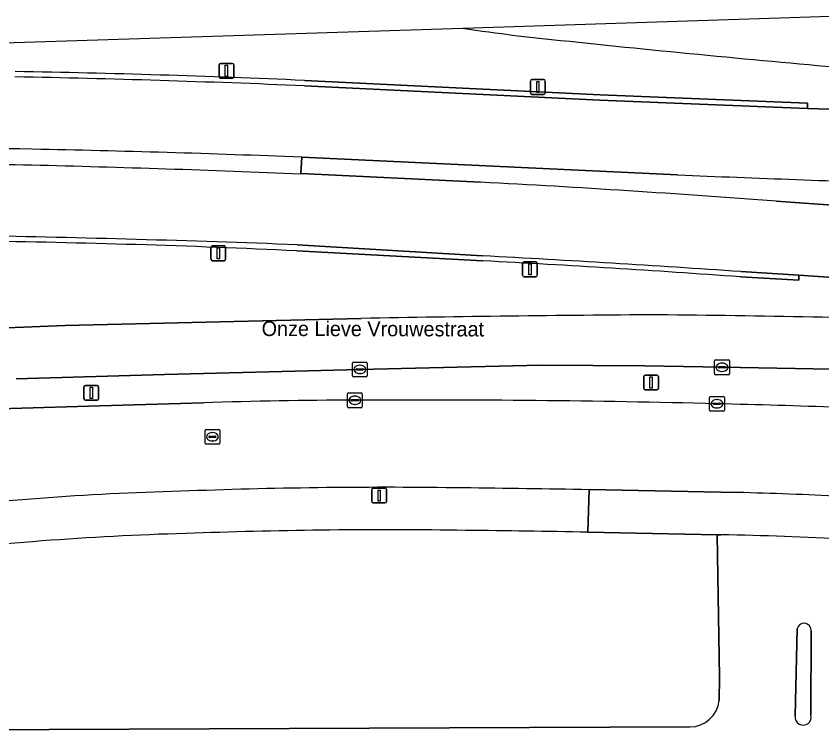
# Model space of a CAD drawing. Extents: x 161241 to 161758, y 384138 to 384885.
# Drawn here: x 161377.2 to 161431.6, y 384836.7 to 384885 of the extents above; entities that cross this region are included whole.
import ezdxf

# ---------------------------------------------------------------- set-up
doc = ezdxf.new("R2010")
doc.units = 0
for name, color, linetype in [('IMGEO_Berm_gesloten', 7, 'Continuous'), ('IMGEO_Berm_groen', 7, 'Continuous'), ('IMGEO_Erf', 7, 'Continuous'), ('IMGEO_Kolk', 7, 'Continuous'), ('IMGEO_Lichtmast', 7, 'Continuous'), ('IMGEO_Muur', 7, 'Continuous'), ('IMGEO_Openbare_ruimte_label', 7, 'Continuous'), ('IMGEO_Rijbaan_lokaal_open', 7, 'Continuous'), ('IMGEO_Rijbaan_regionaal_gesloten', 7, 'Continuous'), ('IMGEO_Rioolput', 7, 'Continuous'), ('IMGEO_Verkeerseiland_open', 7, 'Continuous'), ('IMGEO_Voetpad_open', 7, 'Continuous')]:
    doc.layers.add(name, color=color, linetype=linetype)

msp = doc.modelspace()

# ---------------------------------------------------------------- linework, layer by layer
at = {"layer": 'IMGEO_Berm_gesloten'}
for points in [[(161396.376, 384874.375), (161396.378, 384874.413), (161396.448, 384875.513)], [(161421.817, 384874.322), (161396.448, 384875.513), (161396.378, 384874.413), (161408.521, 384873.825)], [(161428.475, 384872.536), (161434.47, 384872.112), (161468.458, 384869.592), (161483.247, 384868.441), (161483.325, 384873.239)]]:
    msp.add_lwpolyline(points, dxfattribs=at)
for centre, radius, start, end in [((161364.076, 384169.149), 707.051, 88.850593, 89.95007), ((161360.34, 383972.576), 903.658, 87.71, 88.863795), ((161364.659, 384191.885), 683.222, 88.863699, 90.344595), ((161351.836, 383797.467), 1077.829, 87.63163, 88.597948), ((161366.737, 384071.908), 803.005, 85.590531, 87.017288), ((161491.73, 386549.721), 1676.857, 267.610477, 268.158438)]:
    msp.add_arc(centre, radius, start, end, dxfattribs=at)
at = {"layer": 'IMGEO_Berm_groen'}
for points in [[(161407.315, 384884.216), (161352.375, 384882.439), (161336.645, 384880.9)], [(161396.622, 384880.697), (161416.599, 384879.724), (161430.582, 384879.17), (161430.576, 384878.809), (161447.842, 384878.263), (161450.063, 384878.208)], [(161408.674, 384868.514), (161396.106, 384869.189)], [(161443.875, 384866.611), (161430.006, 384867.558), (161429.986, 384867.212), (161426.061, 384867.434)], [(161371.481, 384863.79), (161380.485, 384864.14), (161400.465, 384864.626)], [(161467.892, 384860.1), (161465.688, 384860.125), (161444.26, 384860.941), (161442.031, 384861.03), (161424.813, 384861.329), (161419.609, 384861.421), (161412.583, 384861.466), (161400.37, 384861.185), (161387.181, 384860.85), (161377.167, 384860.545)], [(161364.843, 384858.4), (161364.945, 384858.4), (161367.605, 384858.404), (161368.837, 384858.406), (161375.071, 384858.518), (161376.817, 384858.54), (161382.819, 384858.727), (161389.811, 384858.92)]]:
    msp.add_lwpolyline(points, dxfattribs=at)
for centre, radius, start, end in [((161485.028, 385441.523), 562.698, 262.06157, 262.4217), ((161522.97, 385913.464), 1035.815, 263.784203, 264.88777), ((161485.876, 385451.672), 572.569, 264.46728, 265.37126), ((161364.968, 384168.913), 712.488, 87.453653, 89.02337), ((161366.124, 384239.814), 630.088, 87.272613, 89.244774), ((161366.347, 384046.597), 823.007, 85.839219, 87.052017), ((161428.458, 383401.66), 1463.234, 90.312717, 91.096195), ((161406.32, 383510.609), 1354.337, 88.514869, 89.401281), ((161399.283, 384612.69), 246.412, 89.82618, 92.20307), ((161404.857, 384090.179), 768.938, 88.538497, 90.359605), ((161409.91, 384242.247), 616.79, 87.883287, 88.647413)]:
    msp.add_arc(centre, radius, start, end, dxfattribs=at)
at = {"layer": 'IMGEO_Erf'}
for points in [[(161424.486, 384850.026), (161415.756, 384850.198)], [(161424.63, 384838.837), (161424.652, 384840.397), (161424.486, 384850.026)], [(161343.397, 384836.71), (161346.934, 384836.734), (161422.646, 384837.044)]]:
    msp.add_lwpolyline(points, dxfattribs=at)
for centre, radius, start, end in [((161394.536, 384645.004), 205.193, 91.49034, 96.91223), ((161402.135, 384485.386), 364.971, 89.15875, 92.03128), ((161386.834, 383143.384), 1707.059, 89.029208, 89.306544), ((161422.624, 384839.063), 2.019, 270.6375, 353.5726)]:
    msp.add_arc(centre, radius, start, end, dxfattribs=at)
at = {"layer": 'IMGEO_Kolk'}
for p, q in [((161399.869, 384860.759), (161399.869, 384861.611)), ((161399.944, 384861.685), (161400.796, 384861.685)), ((161400.357, 384861.465), (161400.382, 384861.465)), ((161400.87, 384861.611), (161400.87, 384860.759)), ((161424.312, 384860.903), (161424.312, 384861.755)), ((161424.387, 384861.829), (161425.239, 384861.829)), ((161424.571, 384861.323), (161424.571, 384861.335)), ((161424.614, 384861.372), (161425.012, 384861.372)), ((161424.8, 384861.609), (161424.825, 384861.609)), ((161425.055, 384861.335), (161425.055, 384861.323)), ((161425.313, 384861.755), (161425.313, 384860.903)), ((161400.128, 384861.179), (161400.128, 384861.191)), ((161400.566, 384861.142), (161400.168, 384861.142)), ((161400.171, 384861.228), (161400.569, 384861.228)), ((161400.38, 384860.905), (161400.355, 384860.905)), ((161400.612, 384861.191), (161400.612, 384861.179)), ((161425.239, 384860.829), (161424.387, 384860.829)), ((161425.009, 384861.286), (161424.611, 384861.286)), ((161424.823, 384861.049), (161424.798, 384861.049)), ((161400.796, 384860.685), (161399.944, 384860.685)), ((161399.53, 384858.675), (161399.53, 384859.527)), ((161399.605, 384859.601), (161400.457, 384859.601)), ((161399.832, 384859.144), (161400.23, 384859.144)), ((161400.018, 384859.381), (161400.043, 384859.381)), ((161400.531, 384859.527), (161400.531, 384858.675)), ((161423.968, 384858.44), (161423.968, 384859.292)), ((161424.043, 384859.366), (161424.895, 384859.366)), ((161424.456, 384859.146), (161424.481, 384859.146)), ((161424.969, 384859.292), (161424.969, 384858.44)), ((161400.457, 384858.601), (161399.605, 384858.601)), ((161399.789, 384859.095), (161399.789, 384859.107)), ((161400.227, 384859.058), (161399.829, 384859.058)), ((161400.041, 384858.821), (161400.016, 384858.821)), ((161400.273, 384859.107), (161400.273, 384859.095)), ((161424.227, 384858.86), (161424.227, 384858.872)), ((161424.665, 384858.823), (161424.267, 384858.823)), ((161424.27, 384858.909), (161424.668, 384858.909)), ((161424.479, 384858.586), (161424.454, 384858.586)), ((161424.711, 384858.872), (161424.711, 384858.86)), ((161424.895, 384858.366), (161424.043, 384858.366))]:
    msp.add_line(p, q, dxfattribs=at)
for points in [[(161399.869, 384860.759), (161399.869, 384861.611)], [(161399.944, 384861.685), (161400.796, 384861.685)], [(161400.87, 384861.611), (161400.87, 384860.759)], [(161424.312, 384860.903), (161424.312, 384861.755)], [(161424.387, 384861.829), (161425.239, 384861.829)], [(161425.313, 384861.755), (161425.313, 384860.903)], [(161425.239, 384860.829), (161424.387, 384860.829)], [(161400.796, 384860.685), (161399.944, 384860.685)], [(161399.53, 384858.675), (161399.53, 384859.527)], [(161399.605, 384859.601), (161400.457, 384859.601)], [(161400.531, 384859.527), (161400.531, 384858.675)], [(161423.968, 384858.44), (161423.968, 384859.292)], [(161424.043, 384859.366), (161424.895, 384859.366)], [(161424.969, 384859.292), (161424.969, 384858.44)], [(161400.457, 384858.601), (161399.605, 384858.601)], [(161424.895, 384858.366), (161424.043, 384858.366)]]:
    msp.add_lwpolyline(points, dxfattribs=at)
for centre, radius, start, end in [((161399.946, 384861.609), 0.0765, 91.552, 178.448), ((161399.946, 384861.609), 0.0765, 91.552, 178.448), ((161400.794, 384861.609), 0.0765, 1.552, 88.448), ((161400.794, 384861.609), 0.0765, 1.552, 88.448), ((161424.389, 384861.753), 0.0765, 91.552, 178.448), ((161424.389, 384861.753), 0.0765, 91.552, 178.448), ((161424.611, 384861.332), 0.0403, 85.8775, 175.7526), ((161424.608, 384861.322), 0.0366, 178.938, 274.7102), ((161425.012, 384861.329), 0.043, 264.8664, 352.4533), ((161425.016, 384861.334), 0.0386, 1.7309, 96.639), ((161425.237, 384861.753), 0.0765, 1.552, 88.448), ((161425.237, 384861.753), 0.0765, 1.552, 88.448), ((161399.946, 384860.761), 0.0765, 181.552, 268.448), ((161399.946, 384860.761), 0.0765, 181.552, 268.448), ((161400.168, 384861.188), 0.0403, 85.8775, 175.7526), ((161400.165, 384861.178), 0.0366, 178.938, 274.7102), ((161400.569, 384861.185), 0.043, 264.8664, 352.4533), ((161400.573, 384861.19), 0.0386, 1.7309, 96.639), ((161400.794, 384860.761), 0.0765, 271.552, 358.448), ((161400.794, 384860.761), 0.0765, 271.552, 358.448), ((161424.389, 384860.905), 0.0765, 181.552, 268.448), ((161424.389, 384860.905), 0.0765, 181.552, 268.448), ((161425.237, 384860.905), 0.0765, 271.552, 358.448), ((161425.237, 384860.905), 0.0765, 271.552, 358.448), ((161399.607, 384859.525), 0.0765, 91.552, 178.448), ((161399.607, 384859.525), 0.0765, 91.552, 178.448), ((161399.829, 384859.104), 0.0403, 85.8775, 175.7526), ((161400.234, 384859.106), 0.0386, 1.7309, 96.639), ((161400.455, 384859.525), 0.0765, 1.552, 88.448), ((161400.455, 384859.525), 0.0765, 1.552, 88.448), ((161424.045, 384859.29), 0.0765, 91.552, 178.448), ((161424.045, 384859.29), 0.0765, 91.552, 178.448), ((161424.893, 384859.29), 0.0765, 1.552, 88.448), ((161424.893, 384859.29), 0.0765, 1.552, 88.448), ((161399.607, 384858.677), 0.0765, 181.552, 268.448), ((161399.607, 384858.677), 0.0765, 181.552, 268.448), ((161399.826, 384859.094), 0.0366, 178.938, 274.7102), ((161400.23, 384859.101), 0.043, 264.8664, 352.4533), ((161400.455, 384858.677), 0.0765, 271.552, 358.448), ((161400.455, 384858.677), 0.0765, 271.552, 358.448), ((161424.267, 384858.869), 0.0403, 85.8775, 175.7526), ((161424.264, 384858.859), 0.0366, 178.938, 274.7102), ((161424.668, 384858.866), 0.043, 264.8664, 352.4533), ((161424.672, 384858.871), 0.0386, 1.7309, 96.639), ((161424.045, 384858.442), 0.0765, 181.552, 268.448), ((161424.045, 384858.442), 0.0765, 181.552, 268.448), ((161424.893, 384858.442), 0.0765, 271.552, 358.448), ((161424.893, 384858.442), 0.0765, 271.552, 358.448)]:
    msp.add_arc(centre, radius, start, end, dxfattribs=at)
for centre, major_axis, ratio, start_param, end_param in [((161400.356, 384861.185), (-0.387, 0.002), 0.722429, 4.712389, 7.853982), ((161400.381, 384861.185), (-0.39, 0.002), 0.717154, 1.570796, 4.712389), ((161424.799, 384861.329), (-0.387, 0.002), 0.722429, 4.712389, 7.853982), ((161424.824, 384861.329), (-0.39, 0.002), 0.717154, 1.570796, 4.712389), ((161400.017, 384859.101), (-0.387, 0.002), 0.722429, 4.712389, 7.853982), ((161400.042, 384859.101), (-0.39, 0.002), 0.717154, 1.570796, 4.712389), ((161424.455, 384858.866), (-0.387, 0.002), 0.722429, 4.712389, 7.853982), ((161424.48, 384858.866), (-0.39, 0.002), 0.717154, 1.570796, 4.712389)]:
    msp.add_ellipse(centre, major_axis=major_axis, ratio=ratio, start_param=start_param, end_param=end_param, dxfattribs=at)
at = {"layer": 'IMGEO_Lichtmast'}
for p, q in [((161390.868, 384880.945), (161390.868, 384881.745)), ((161390.868, 384881.745), (161390.868, 384880.945)), ((161390.968, 384881.845), (161391.758, 384881.845)), ((161391.758, 384881.845), (161390.968, 384881.845)), ((161391.858, 384881.745), (161391.858, 384880.945)), ((161391.858, 384880.945), (161391.858, 384881.745)), ((161391.758, 384880.845), (161390.968, 384880.845)), ((161390.968, 384880.845), (161391.758, 384880.845)), ((161411.882, 384879.86), (161411.882, 384880.66)), ((161411.882, 384880.66), (161411.882, 384879.86)), ((161411.982, 384880.76), (161412.772, 384880.76)), ((161412.772, 384880.76), (161411.982, 384880.76)), ((161412.872, 384880.66), (161412.872, 384879.86)), ((161412.872, 384879.86), (161412.872, 384880.66)), ((161412.772, 384879.76), (161411.982, 384879.76)), ((161411.982, 384879.76), (161412.772, 384879.76)), ((161390.415, 384869.524), (161391.205, 384869.524)), ((161391.205, 384869.524), (161390.415, 384869.524)), ((161390.315, 384868.624), (161390.315, 384869.424)), ((161390.315, 384869.424), (161390.315, 384868.624)), ((161391.305, 384869.424), (161391.305, 384868.624)), ((161391.305, 384868.624), (161391.305, 384869.424)), ((161391.205, 384868.524), (161390.415, 384868.524)), ((161390.415, 384868.524), (161391.205, 384868.524)), ((161411.451, 384868.44), (161412.241, 384868.44)), ((161412.241, 384868.44), (161411.451, 384868.44)), ((161411.351, 384867.54), (161411.351, 384868.34)), ((161411.351, 384868.34), (161411.351, 384867.54)), ((161412.341, 384868.34), (161412.341, 384867.54)), ((161412.341, 384867.54), (161412.341, 384868.34)), ((161412.241, 384867.44), (161411.451, 384867.44)), ((161411.451, 384867.44), (161412.241, 384867.44)), ((161419.627, 384860.801), (161420.417, 384860.801)), ((161420.417, 384860.801), (161419.627, 384860.801)), ((161419.527, 384859.901), (161419.527, 384860.701)), ((161419.527, 384860.701), (161419.527, 384859.901)), ((161420.517, 384860.701), (161420.517, 384859.901)), ((161420.517, 384859.901), (161420.517, 384860.701)), ((161381.743, 384859.203), (161381.743, 384860.003)), ((161381.743, 384860.003), (161381.743, 384859.203)), ((161381.843, 384860.103), (161382.633, 384860.103)), ((161382.633, 384860.103), (161381.843, 384860.103)), ((161382.733, 384860.003), (161382.733, 384859.203)), ((161382.733, 384859.203), (161382.733, 384860.003)), ((161420.417, 384859.801), (161419.627, 384859.801)), ((161419.627, 384859.801), (161420.417, 384859.801)), ((161382.633, 384859.103), (161381.843, 384859.103)), ((161381.843, 384859.103), (161382.633, 384859.103)), ((161401.273, 384853.167), (161402.063, 384853.167)), ((161402.063, 384853.167), (161401.273, 384853.167)), ((161401.173, 384852.267), (161401.173, 384853.067)), ((161401.173, 384853.067), (161401.173, 384852.267)), ((161402.163, 384853.067), (161402.163, 384852.267)), ((161402.163, 384852.267), (161402.163, 384853.067)), ((161402.063, 384852.167), (161401.273, 384852.167)), ((161401.273, 384852.167), (161402.063, 384852.167))]:
    msp.add_line(p, q, dxfattribs=at)
for points in [[(161391.288, 384881.72), (161391.438, 384881.72), (161391.438, 384880.97), (161391.288, 384880.97), (161391.288, 384881.72)], [(161412.302, 384880.635), (161412.452, 384880.635), (161412.452, 384879.885), (161412.302, 384879.885), (161412.302, 384880.635)], [(161390.735, 384869.399), (161390.885, 384869.399), (161390.885, 384868.649), (161390.735, 384868.649), (161390.735, 384869.399)], [(161411.771, 384868.315), (161411.921, 384868.315), (161411.921, 384867.565), (161411.771, 384867.565), (161411.771, 384868.315)], [(161419.947, 384860.676), (161420.097, 384860.676), (161420.097, 384859.926), (161419.947, 384859.926), (161419.947, 384860.676)], [(161382.163, 384859.978), (161382.313, 384859.978), (161382.313, 384859.228), (161382.163, 384859.228), (161382.163, 384859.978)], [(161401.593, 384853.042), (161401.743, 384853.042), (161401.743, 384852.292), (161401.593, 384852.292), (161401.593, 384853.042)]]:
    msp.add_lwpolyline(points, dxfattribs=at)
for centre, start, end in [((161390.968, 384881.745), 90, 180), ((161390.968, 384881.745), 90, 180), ((161391.758, 384881.745), 0, 90), ((161391.758, 384881.745), 360, 90), ((161390.968, 384880.945), 180, 270), ((161390.968, 384880.945), 180, 270), ((161391.758, 384880.945), 270, 0), ((161391.758, 384880.945), 270, 0), ((161411.982, 384880.66), 90, 180), ((161411.982, 384880.66), 90, 180), ((161412.772, 384880.66), 0, 90), ((161412.772, 384880.66), 360, 90), ((161411.982, 384879.86), 180, 270), ((161411.982, 384879.86), 180, 270), ((161412.772, 384879.86), 270, 0), ((161412.772, 384879.86), 270, 0), ((161390.415, 384869.424), 90, 180), ((161390.415, 384869.424), 90, 180), ((161391.205, 384869.424), 0, 90), ((161391.205, 384869.424), 360, 90), ((161390.415, 384868.624), 180, 270), ((161390.415, 384868.624), 180, 270), ((161391.205, 384868.624), 270, 0), ((161391.205, 384868.624), 270, 0), ((161411.451, 384868.34), 90, 180), ((161411.451, 384868.34), 90, 180), ((161412.241, 384868.34), 0, 90), ((161412.241, 384868.34), 360, 90), ((161411.451, 384867.54), 180, 270), ((161411.451, 384867.54), 180, 270), ((161412.241, 384867.54), 270, 0), ((161412.241, 384867.54), 270, 0), ((161419.627, 384860.701), 90, 180), ((161419.627, 384860.701), 90, 180), ((161420.417, 384860.701), 0, 90), ((161420.417, 384860.701), 360, 90), ((161381.843, 384860.003), 90, 180), ((161381.843, 384860.003), 90, 180), ((161382.633, 384860.003), 0, 90), ((161382.633, 384860.003), 360, 90), ((161419.627, 384859.901), 180, 270), ((161419.627, 384859.901), 180, 270), ((161420.417, 384859.901), 270, 0), ((161420.417, 384859.901), 270, 0), ((161381.843, 384859.203), 180, 270), ((161381.843, 384859.203), 180, 270), ((161382.633, 384859.203), 270, 0), ((161382.633, 384859.203), 270, 0), ((161401.273, 384853.067), 90, 180), ((161401.273, 384853.067), 90, 180), ((161402.063, 384853.067), 0, 90), ((161402.063, 384853.067), 360, 90), ((161401.273, 384852.267), 180, 270), ((161401.273, 384852.267), 180, 270), ((161402.063, 384852.267), 270, 0), ((161402.063, 384852.267), 270, 0)]:
    msp.add_arc(centre, 0.1, start, end, dxfattribs=at)
at = {"layer": 'IMGEO_Muur'}
for points in [[(161396.624, 384880.335), (161416.576, 384879.372), (161430.576, 384878.809), (161430.582, 384879.17), (161416.599, 384879.724), (161396.622, 384880.697)], [(161408.651, 384868.856), (161396.128, 384869.603)], [(161396.106, 384869.189), (161408.674, 384868.514)], [(161426.061, 384867.434), (161429.986, 384867.212), (161430.006, 384867.558)], [(161430.006, 384867.558), (161426.089, 384867.788)]]:
    msp.add_lwpolyline(points, dxfattribs=at)
for centre, radius, start, end in [((161360.347, 384018.847), 862.252, 87.5887, 88.887689), ((161364.968, 384168.913), 712.488, 87.453653, 89.02337), ((161353.792, 383752.535), 1117.87, 87.82956, 88.940907), ((161366.124, 384239.814), 630.088, 87.272613, 89.244774), ((161345.268, 383691.063), 1179.497, 86.07093, 86.919602), ((161366.347, 384046.597), 823.007, 85.839219, 87.052017)]:
    msp.add_arc(centre, radius, start, end, dxfattribs=at)
at = {"layer": 'IMGEO_Rijbaan_lokaal_open'}
for points in [[(161389.811, 384858.92), (161382.819, 384858.727), (161376.817, 384858.54), (161375.071, 384858.518), (161368.837, 384858.406), (161367.605, 384858.404), (161367.427, 384854.819), (161367.483, 384854.816)], [(161415.851, 384853.066), (161425.84, 384852.876)], [(161424.74, 384850.021), (161424.486, 384850.026), (161424.652, 384840.397), (161424.63, 384838.837)], [(161429.756, 384837.785), (161429.876, 384843.664)], [(161430.832, 384843.545), (161430.808, 384837.857)], [(161422.646, 384837.044), (161346.934, 384836.734), (161343.397, 384836.71)]]:
    msp.add_lwpolyline(points, dxfattribs=at)
for centre, radius, start, end in [((161399.283, 384612.69), 246.412, 89.82618, 92.20307), ((161404.857, 384090.179), 768.938, 88.538497, 90.359605), ((161409.91, 384242.247), 616.79, 87.883287, 88.647413), ((161402.103, 384494.168), 359.056, 89.16361, 92.11351), ((161386.107, 383046.091), 1807.219, 89.056972, 89.326703), ((161393.635, 384656.082), 196.956, 91.38895, 96.92269), ((161420.258, 384621.05), 231.893, 86.88694, 88.62061), ((161420.534, 384619.185), 230.874, 86.82982, 88.9562), ((161430.349, 384843.564), 0.483, 357.798, 168.011), ((161422.624, 384839.063), 2.019, 270.6375, 353.5726), ((161430.29, 384837.703), 0.54, 171.3037, 16.5268)]:
    msp.add_arc(centre, radius, start, end, dxfattribs=at)
at = {"layer": 'IMGEO_Rijbaan_regionaal_gesloten'}
for points in [[(161433.661, 384885.003), (161432.831, 384885.042), (161407.315, 384884.216)], [(161450.063, 384878.208), (161447.842, 384878.263), (161430.576, 384878.809), (161416.576, 384879.372), (161396.624, 384880.335)], [(161396.448, 384875.513), (161421.817, 384874.322)], [(161408.521, 384873.825), (161396.378, 384874.413), (161396.376, 384874.375)], [(161571.148, 384861.746), (161551.158, 384863.399), (161532.245, 384864.805), (161511.027, 384866.396), (161504.31, 384866.9), (161484.365, 384868.354), (161483.247, 384868.441), (161468.458, 384869.592), (161434.47, 384872.112), (161428.475, 384872.536)], [(161396.128, 384869.603), (161408.651, 384868.856)], [(161426.089, 384867.788), (161430.006, 384867.558), (161443.875, 384866.611), (161466.286, 384864.875), (161467.476, 384864.787)], [(161400.465, 384864.626), (161380.485, 384864.14), (161371.481, 384863.79)], [(161377.167, 384860.545), (161387.181, 384860.85), (161400.37, 384861.185), (161412.583, 384861.466), (161419.609, 384861.421), (161424.813, 384861.329), (161442.031, 384861.03), (161444.26, 384860.941), (161465.688, 384860.125), (161467.892, 384860.1)]]:
    msp.add_lwpolyline(points, dxfattribs=at)
for centre, radius, start, end in [((161485.028, 385441.523), 562.698, 262.06157, 262.4217), ((161522.97, 385913.464), 1035.815, 263.784203, 264.88777), ((161485.876, 385451.672), 572.569, 264.46728, 265.37126), ((161360.347, 384018.847), 862.252, 87.5887, 88.887689), ((161364.076, 384169.149), 707.051, 88.850593, 89.95007), ((161360.34, 383972.576), 903.658, 87.71, 88.863795), ((161364.659, 384191.885), 683.222, 88.863699, 90.344595), ((161351.836, 383797.467), 1077.829, 87.63163, 88.597948), ((161366.737, 384071.908), 803.005, 85.590531, 87.017288), ((161491.73, 386549.721), 1676.857, 267.610477, 268.158438), ((161353.792, 383752.535), 1117.87, 87.82956, 88.940907), ((161345.268, 383691.063), 1179.497, 86.07093, 86.919602), ((161428.458, 383401.66), 1463.234, 90.312717, 91.096195), ((161406.32, 383510.609), 1354.337, 88.514869, 89.401281)]:
    msp.add_arc(centre, radius, start, end, dxfattribs=at)
at = {"layer": 'IMGEO_Rioolput'}
for p, q in [((161389.918, 384856.212), (161389.918, 384857.064)), ((161389.993, 384857.138), (161390.845, 384857.138)), ((161390.919, 384857.064), (161390.919, 384856.212)), ((161390.177, 384856.632), (161390.177, 384856.644)), ((161390.615, 384856.595), (161390.217, 384856.595)), ((161390.22, 384856.681), (161390.618, 384856.681)), ((161390.406, 384856.918), (161390.431, 384856.918)), ((161390.661, 384856.644), (161390.661, 384856.632)), ((161390.845, 384856.138), (161389.993, 384856.138)), ((161390.429, 384856.358), (161390.404, 384856.358))]:
    msp.add_line(p, q, dxfattribs=at)
for points in [[(161389.918, 384856.212), (161389.918, 384857.064)], [(161389.993, 384857.138), (161390.845, 384857.138)], [(161390.919, 384857.064), (161390.919, 384856.212)], [(161390.845, 384856.138), (161389.993, 384856.138)]]:
    msp.add_lwpolyline(points, dxfattribs=at)
for centre, radius, start, end in [((161389.995, 384857.062), 0.0765, 91.552, 178.448), ((161389.995, 384857.062), 0.0765, 91.552, 178.448), ((161390.843, 384857.062), 0.0765, 1.552, 88.448), ((161390.843, 384857.062), 0.0765, 1.552, 88.448), ((161390.217, 384856.641), 0.0403, 85.8775, 175.7526), ((161390.214, 384856.631), 0.0366, 178.938, 274.7102), ((161390.618, 384856.638), 0.043, 264.8664, 352.4533), ((161390.622, 384856.643), 0.0386, 1.7309, 96.639), ((161389.995, 384856.214), 0.0765, 181.552, 268.448), ((161389.995, 384856.214), 0.0765, 181.552, 268.448), ((161390.843, 384856.214), 0.0765, 271.552, 358.448), ((161390.843, 384856.214), 0.0765, 271.552, 358.448)]:
    msp.add_arc(centre, radius, start, end, dxfattribs=at)
for centre, major_axis, ratio, start_param, end_param in [((161390.405, 384856.638), (-0.387, 0.002), 0.722429, 4.712389, 7.853982), ((161390.43, 384856.638), (-0.39, 0.002), 0.717154, 1.570796, 4.712389)]:
    msp.add_ellipse(centre, major_axis=major_axis, ratio=ratio, start_param=start_param, end_param=end_param, dxfattribs=at)
at = {"layer": 'IMGEO_Verkeerseiland_open'}
for points in [[(161429.876, 384843.664), (161429.756, 384837.785)], [(161430.808, 384837.857), (161430.832, 384843.545)]]:
    msp.add_lwpolyline(points, dxfattribs=at)
for centre, radius, start, end in [((161430.349, 384843.564), 0.483, 357.798, 168.011), ((161430.29, 384837.703), 0.54, 171.3037, 16.5268)]:
    msp.add_arc(centre, radius, start, end, dxfattribs=at)
at = {"layer": 'IMGEO_Voetpad_open'}
for points in [[(161425.84, 384852.876), (161415.851, 384853.066), (161415.756, 384850.198), (161424.486, 384850.026), (161424.74, 384850.021)], [(161415.756, 384850.198), (161415.851, 384853.066)]]:
    msp.add_lwpolyline(points, dxfattribs=at)
for centre, radius, start, end in [((161402.103, 384494.168), 359.056, 89.16361, 92.11351), ((161386.107, 383046.091), 1807.219, 89.056972, 89.326703), ((161393.635, 384656.082), 196.956, 91.38895, 96.92269), ((161420.258, 384621.05), 231.893, 86.88694, 88.62061), ((161394.536, 384645.004), 205.193, 91.49034, 96.91223), ((161402.135, 384485.386), 364.971, 89.15875, 92.03128), ((161386.834, 383143.384), 1707.059, 89.029208, 89.306544), ((161420.534, 384619.185), 230.874, 86.82982, 88.9562)]:
    msp.add_arc(centre, radius, start, end, dxfattribs=at)

# ---------------------------------------------------------------- texts
at = {"layer": 'IMGEO_Openbare_ruimte_label'}
msp.add_text('Onze Lieve Vrouwestraat', height=1, rotation=359.8854, dxfattribs=at).set_placement((161393.737, 384863.441))

doc.saveas('drawing.dxf')
